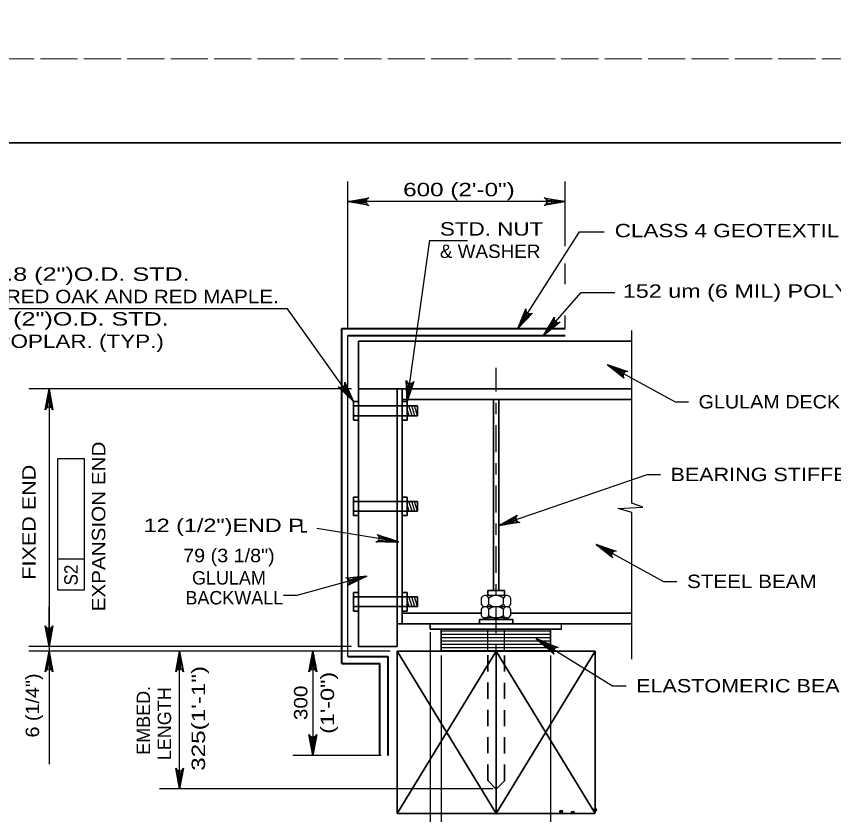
# Model space of a CAD drawing. Extents: x -11 to 79, y -154 to 0.
# Drawn here: x 38.78 to 46.09, y -50.76 to -43.62 of the extents above; entities that cross this region are included whole.
import ezdxf
from ezdxf.enums import TextEntityAlignment as Align

# ---------------------------------------------------------------- set-up
doc = ezdxf.new("R2010")
doc.units = 0
doc.header["$LTSCALE"] = 0.048
doc.header["$PDMODE"] = 32
doc.header["$PDSIZE"] = 0.024
for name, pattern in [('DOT_DASHED', [7.7, 5, -1.2, 0.3, -1.2]), ('LONG_DASHED', [7.5, 6, -1.5]), ('MEDIUM_DASHED', [4.5, 3, -1.5])]:
    doc.linetypes.add(name, pattern=pattern)
for name, color, linetype, lineweight in [('1', 7, 'Continuous', 25), ('3', 7, 'Continuous', 25), ('4', 7, 'Continuous', 25), ('5', 7, 'Continuous', 25), ('63', 7, 'LONG_DASHED', 13)]:
    doc.layers.add(name, color=color, linetype=linetype, lineweight=lineweight)

msp = doc.modelspace()

# ---------------------------------------------------------------- hatches: boundary and pattern name
at = {"layer": '3'}
for points in [[(41.869, -45.25542), (41.869, -45.29542), (41.749, -45.27542)], [(43.56983, -45.25542), (43.56983, -45.29542), (43.68983, -45.27542)], [(43.26717, -46.40917), (43.34025, -46.3135), (43.32342, -46.30267)], [(43.49792, -46.47108), (43.58458, -46.3875), (43.56958, -46.37433)], [(44.16533, -46.8095), (44.18458, -46.77442), (44.06967, -46.73433)], [(39.05675, -47.06917), (39.09675, -47.06917), (39.07675, -46.94917)], [(41.79925, -47.06283), (41.73783, -46.95933), (41.7215, -46.97092)], [(42.27842, -47.06283), (42.305, -46.94542), (42.28517, -46.94267)], [(43.22167, -48.14917), (43.20858, -48.11133), (43.10167, -48.16933)], [(42.08725, -48.27808), (42.08075, -48.3175), (42.20242, -48.31725)], [(44.0625, -48.41517), (44.08175, -48.38008), (43.96683, -48.34)], [(41.79675, -48.63675), (41.80725, -48.67542), (41.91775, -48.6245)], [(39.05675, -49.13367), (39.09675, -49.13367), (39.07675, -49.25367)], [(43.5235, -49.26208), (43.5445, -49.22808), (43.43183, -49.18208)], [(39.05675, -49.41325), (39.09675, -49.41325), (39.07675, -49.29325)], [(40.22383, -49.41325), (40.26383, -49.41325), (40.24383, -49.29325)], [(41.41475, -49.41325), (41.45475, -49.41325), (41.43475, -49.29325)], [(41.41475, -50.10592), (41.45475, -50.10592), (41.43475, -50.22592)], [(40.22383, -50.40583), (40.26383, -50.40583), (40.24383, -50.52583)]]:
    msp.add_hatch(color=256, dxfattribs=at).paths.add_polyline_path(points)

# ---------------------------------------------------------------- linework, layer by layer
at = {"layer": '1', "lineweight": 35}
msp.add_lwpolyline([(35.75, -65.25), (67.25, -65.25), (67.25, -44.75), (35.75, -44.75)], close=True, dxfattribs=at)
at = {"layer": '3'}
for p, q in [((41.749, -46.40858), (41.749, -45.09542)), ((43.68983, -45.67417), (43.68983, -45.09542)), ((43.68983, -45.27542), (41.749, -45.27542)), ((43.26717, -46.40917), (43.81983, -45.54508)), ((43.81983, -45.54508), (44.0405, -45.54508)), ((42.27842, -47.06283), (42.48058, -45.61917)), ((42.47983, -45.62433), (42.81625, -45.62433)), ((43.68983, -46.01342), (43.68983, -45.82725)), ((43.49792, -46.47108), (43.83483, -46.08733)), ((43.83475, -46.08733), (44.13433, -46.08733)), ((41.209, -46.234), (36.35392, -46.234)), ((41.79925, -47.06283), (41.209, -46.234)), ((43.68983, -46.40858), (43.68983, -46.292)), ((44.28567, -47.97217), (44.28733, -46.42692)), ((41.7805, -46.94917), (38.89675, -46.94917)), ((39.96892, -46.94917), (38.89675, -46.94917)), ((39.07675, -46.94917), (39.07675, -49.11325)), ((39.07675, -47.06917), (39.07675, -49.13367)), ((39.15392, -48.7475), (39.15392, -47.57167)), ((39.15392, -47.57167), (39.39017, -47.57167)), ((43.097, -48.171), (44.42217, -47.71417)), ((44.42217, -47.71417), (44.54217, -47.71417)), ((44.38617, -48.00642), (44.28567, -47.97217)), ((44.16533, -48.01883), (44.38617, -48.00642)), ((44.28575, -48.05392), (44.16533, -48.01883)), ((44.28742, -49.36583), (44.28575, -48.05392)), ((42.1875, -48.31483), (41.47008, -48.19683)), ((43.96667, -48.33992), (44.57017, -48.67)), ((39.39017, -48.47192), (39.15392, -48.47192)), ((41.91892, -48.62417), (41.29167, -48.79525)), ((44.57017, -48.67), (44.69017, -48.67)), ((41.29167, -48.79525), (41.17167, -48.79525)), ((39.07675, -49.07367), (39.07675, -48.89367)), ((39.07675, -49.13367), (39.07675, -49.01367)), ((42.48258, -49.12425), (42.48258, -52.47233)), ((41.7805, -49.25367), (38.89675, -49.25367)), ((39.96892, -49.25367), (38.89675, -49.25367)), ((42.125, -49.29325), (38.89675, -49.29325)), ((39.01425, -49.29325), (38.89675, -49.29325)), ((39.07675, -49.25367), (39.07675, -49.29325)), ((41.7805, -49.29325), (40.06383, -49.29325)), ((40.18133, -49.29325), (40.06383, -49.29325)), ((40.24383, -50.52583), (40.24383, -49.29325)), ((41.56875, -49.29325), (41.25475, -49.29325)), ((41.45775, -49.29325), (41.25475, -49.29325)), ((41.43475, -49.29325), (41.43475, -50.22592)), ((42.581, -49.33283), (42.581, -52.47233)), ((43.55958, -49.33283), (43.55958, -51.50558)), ((39.07675, -49.41325), (39.07675, -49.53325)), ((40.24383, -50.40583), (40.24383, -49.41325)), ((41.43475, -49.41325), (41.43475, -50.10592)), ((39.07675, -49.47325), (39.07675, -50.3055)), ((42.04475, -50.22592), (41.25475, -50.22592)), ((41.45775, -50.22592), (41.25475, -50.22592)), ((43.04808, -50.52583), (40.06383, -50.52583)), ((40.18133, -50.52583), (40.06383, -50.52583))]:
    msp.add_line(p, q, dxfattribs=at)
for points in [[(41.749, -45.27542), (41.93542, -45.2405), (41.92108, -45.25042), (41.91367, -45.26292), (41.9115, -45.27542), (41.91367, -45.28792), (41.92108, -45.30042), (41.93542, -45.31033), (41.749, -45.27542), (41.92108, -45.30042), (41.91367, -45.28792), (41.749, -45.27542), (41.9115, -45.27542), (41.91367, -45.26292), (41.749, -45.27542), (41.92108, -45.25042)], [(43.68983, -45.27542), (43.50342, -45.31033), (43.51775, -45.30042), (43.52517, -45.28792), (43.52733, -45.27542), (43.52517, -45.26292), (43.51775, -45.25042), (43.50342, -45.2405), (43.68983, -45.27542), (43.51775, -45.25042), (43.52517, -45.26292), (43.68983, -45.27542), (43.52733, -45.27542), (43.52517, -45.28792), (43.68983, -45.27542), (43.51775, -45.30042)], [(43.26717, -46.40917), (43.33817, -46.23333), (43.33883, -46.25075), (43.34533, -46.26375), (43.35475, -46.27225), (43.36642, -46.27717), (43.38092, -46.27767), (43.39708, -46.271), (43.26717, -46.40917), (43.38092, -46.27767), (43.36642, -46.27717), (43.26717, -46.40917), (43.35475, -46.27225), (43.34533, -46.26375), (43.26717, -46.40917), (43.33883, -46.25075)], [(43.49792, -46.47108), (43.59467, -46.30792), (43.59267, -46.32533), (43.59717, -46.33908), (43.60517, -46.349), (43.61592, -46.35558), (43.63025, -46.35825), (43.64717, -46.35408), (43.49792, -46.47108), (43.63025, -46.35825), (43.61592, -46.35558), (43.49792, -46.47108), (43.60517, -46.349), (43.59717, -46.33908), (43.49792, -46.47108), (43.59267, -46.32533)], [(44.06958, -46.73433), (44.673, -47.06433), (44.793, -47.06433)], [(44.06958, -46.73433), (44.24992, -46.79308), (44.2325, -46.79492), (44.22, -46.80233), (44.21217, -46.81233), (44.208, -46.82433), (44.2085, -46.83883), (44.21633, -46.85442), (44.06958, -46.73433), (44.2085, -46.83883), (44.208, -46.82433), (44.06958, -46.73433), (44.21217, -46.81233), (44.22, -46.80233), (44.06958, -46.73433), (44.2325, -46.79492)], [(41.79925, -47.06283), (41.66267, -46.93125), (41.67908, -46.93717), (41.69358, -46.936), (41.705, -46.9305), (41.71392, -46.9215), (41.71983, -46.90817), (41.71958, -46.89075), (41.79925, -47.06283), (41.71983, -46.90817), (41.71392, -46.9215), (41.79925, -47.06283), (41.705, -46.9305), (41.69358, -46.936), (41.79925, -47.06283), (41.67908, -46.93717)], [(42.27842, -47.06283), (42.26967, -46.87333), (42.2775, -46.889), (42.28883, -46.89808), (42.30092, -46.90192), (42.31367, -46.9015), (42.327, -46.89592), (42.33892, -46.88308), (42.27842, -47.06283), (42.327, -46.89592), (42.31367, -46.9015), (42.27842, -47.06283), (42.30092, -46.90192), (42.28883, -46.89808), (42.27842, -47.06283), (42.2775, -46.889)], [(39.07675, -46.94917), (39.11167, -47.13558), (39.10175, -47.12125), (39.08925, -47.11383), (39.07675, -47.11167), (39.06425, -47.11383), (39.05175, -47.12125), (39.04183, -47.13558), (39.07675, -46.94917), (39.05175, -47.12125), (39.06425, -47.11383), (39.07675, -46.94917), (39.07675, -47.11167), (39.08925, -47.11383), (39.07675, -46.94917), (39.10175, -47.12125)], [(39.39017, -47.57167), (39.39017, -48.7475), (39.15392, -48.7475)], [(43.097, -48.171), (43.26183, -48.07717), (43.2515, -48.09125), (43.24858, -48.1055), (43.25067, -48.118), (43.25675, -48.12917), (43.26783, -48.13858), (43.28467, -48.14325), (43.097, -48.171), (43.26783, -48.13858), (43.25675, -48.12917), (43.097, -48.171), (43.25067, -48.118), (43.24858, -48.1055), (43.097, -48.171), (43.2515, -48.09125)], [(42.1875, -48.31483), (41.99792, -48.31908), (42.01367, -48.31158), (42.023, -48.30042), (42.02717, -48.28842), (42.02708, -48.27575), (42.02175, -48.26225), (42.00925, -48.25008), (42.1875, -48.31483), (42.02175, -48.26225), (42.02708, -48.27575), (42.1875, -48.31483), (42.02717, -48.28842), (42.023, -48.30042), (42.1875, -48.31483), (42.01367, -48.31158)], [(43.96667, -48.33992), (44.147, -48.39867), (44.12958, -48.40058), (44.11708, -48.40792), (44.10925, -48.41792), (44.10508, -48.42992), (44.10558, -48.44442), (44.11342, -48.46), (43.96667, -48.33992), (44.10558, -48.44442), (44.10508, -48.42992), (43.96667, -48.33992), (44.10925, -48.41792), (44.11708, -48.40792), (43.96667, -48.33992), (44.12958, -48.40058)], [(41.91892, -48.62417), (41.74825, -48.70692), (41.7595, -48.69358), (41.76333, -48.67958), (41.76217, -48.66692), (41.75675, -48.65542), (41.74633, -48.64533), (41.72983, -48.6395), (41.91892, -48.62417), (41.74633, -48.64533), (41.75675, -48.65542), (41.91892, -48.62417), (41.76217, -48.66692), (41.76333, -48.67958), (41.91892, -48.62417), (41.7595, -48.69358)], [(39.07675, -49.25367), (39.04183, -49.06725), (39.05175, -49.08158), (39.06425, -49.089), (39.07675, -49.09117), (39.08925, -49.089), (39.10175, -49.08158), (39.11167, -49.06725), (39.07675, -49.25367), (39.10175, -49.08158), (39.08925, -49.089), (39.07675, -49.25367), (39.07675, -49.09117), (39.06425, -49.089), (39.07675, -49.25367), (39.05175, -49.08158)], [(43.4495, -49.193), (44.11483, -49.60317), (44.23483, -49.60317)], [(43.4495, -49.193), (43.6265, -49.26108), (43.60908, -49.262), (43.59625, -49.26875), (43.58783, -49.27825), (43.58308, -49.29), (43.58283, -49.30458), (43.58983, -49.32058), (43.4495, -49.193), (43.58283, -49.30458), (43.58308, -49.29), (43.4495, -49.193), (43.58783, -49.27825), (43.59625, -49.26875), (43.4495, -49.193), (43.60908, -49.262)], [(39.07675, -49.29325), (39.11167, -49.47967), (39.10175, -49.46533), (39.08925, -49.45792), (39.07675, -49.45575), (39.06425, -49.45792), (39.05175, -49.46533), (39.04183, -49.47967), (39.07675, -49.29325), (39.05175, -49.46533), (39.06425, -49.45792), (39.07675, -49.29325), (39.07675, -49.45575), (39.08925, -49.45792), (39.07675, -49.29325), (39.10175, -49.46533)], [(40.24383, -49.29325), (40.27875, -49.47967), (40.26883, -49.46533), (40.25633, -49.45792), (40.24383, -49.45575), (40.23133, -49.45792), (40.21883, -49.46533), (40.20892, -49.47967), (40.24383, -49.29325), (40.21883, -49.46533), (40.23133, -49.45792), (40.24383, -49.29325), (40.24383, -49.45575), (40.25633, -49.45792), (40.24383, -49.29325), (40.26883, -49.46533)], [(41.43475, -49.29325), (41.46967, -49.47967), (41.45975, -49.46533), (41.44725, -49.45792), (41.43475, -49.45575), (41.42225, -49.45792), (41.40975, -49.46533), (41.39983, -49.47967), (41.43475, -49.29325), (41.40975, -49.46533), (41.42225, -49.45792), (41.43475, -49.29325), (41.43475, -49.45575), (41.44725, -49.45792), (41.43475, -49.29325), (41.45975, -49.46533)], [(41.43475, -50.22592), (41.39983, -50.0395), (41.40975, -50.05383), (41.42225, -50.06125), (41.43475, -50.06342), (41.44725, -50.06125), (41.45975, -50.05383), (41.46967, -50.0395), (41.43475, -50.22592), (41.45975, -50.05383), (41.44725, -50.06125), (41.43475, -50.22592), (41.43475, -50.06342), (41.42225, -50.06125), (41.43475, -50.22592), (41.40975, -50.05383)], [(40.24383, -50.52583), (40.20892, -50.33942), (40.21883, -50.35375), (40.23133, -50.36117), (40.24383, -50.36333), (40.25633, -50.36117), (40.26883, -50.35375), (40.27875, -50.33942), (40.24383, -50.52583), (40.26883, -50.35375), (40.25633, -50.36117), (40.24383, -50.52583), (40.24383, -50.36333), (40.23133, -50.36117), (40.24383, -50.52583), (40.21883, -50.35375)]]:
    msp.add_lwpolyline(points, dxfattribs=at)
for points in [[(41.869, -45.25542), (41.869, -45.29542), (41.749, -45.27542)], [(43.56983, -45.25542), (43.56983, -45.29542), (43.68983, -45.27542)], [(43.26717, -46.40917), (43.34025, -46.3135), (43.32342, -46.30267)], [(43.49792, -46.47108), (43.58458, -46.3875), (43.56958, -46.37433)], [(44.16533, -46.8095), (44.18458, -46.77442), (44.06967, -46.73433)], [(39.05675, -47.06917), (39.09675, -47.06917), (39.07675, -46.94917)], [(41.79925, -47.06283), (41.73783, -46.95933), (41.7215, -46.97092)], [(42.27842, -47.06283), (42.305, -46.94542), (42.28517, -46.94267)], [(43.22167, -48.14917), (43.20858, -48.11133), (43.10167, -48.16933)], [(42.08725, -48.27808), (42.08075, -48.3175), (42.20242, -48.31725)], [(44.0625, -48.41517), (44.08175, -48.38008), (43.96683, -48.34)], [(41.79675, -48.63675), (41.80725, -48.67542), (41.91775, -48.6245)], [(39.05675, -49.13367), (39.09675, -49.13367), (39.07675, -49.25367)], [(43.5235, -49.26208), (43.5445, -49.22808), (43.43183, -49.18208)], [(39.05675, -49.41325), (39.09675, -49.41325), (39.07675, -49.29325)], [(40.22383, -49.41325), (40.26383, -49.41325), (40.24383, -49.29325)], [(41.41475, -49.41325), (41.45475, -49.41325), (41.43475, -49.29325)], [(41.41475, -50.10592), (41.45475, -50.10592), (41.43475, -50.22592)], [(40.22383, -50.40583), (40.26383, -50.40583), (40.24383, -50.52583)]]:
    msp.add_lwpolyline(points, close=True, dxfattribs=at)
at = {"layer": '4', "lineweight": 35}
for p, q in [((43.097, -47.04292), (43.097, -48.75092)), ((41.79925, -47.06283), (41.843, -47.06283)), ((41.79925, -47.06283), (41.79925, -47.22925)), ((41.79925, -47.10233), (42.23475, -47.10233)), ((42.23475, -47.06283), (42.27842, -47.06283)), ((42.23475, -47.10233), (42.37117, -47.10233)), ((42.27842, -47.06283), (42.27842, -47.22925)), ((42.37117, -47.10233), (42.37117, -47.18975)), ((41.79925, -47.18975), (42.23475, -47.18975)), ((42.23475, -47.18975), (42.37117, -47.18975)), ((41.79925, -47.22925), (41.843, -47.22925)), ((42.23475, -47.22925), (42.27842, -47.22925)), ((41.79925, -47.916), (41.843, -47.916)), ((42.23475, -47.916), (42.27842, -47.916)), ((42.27842, -47.916), (42.27842, -48.08242)), ((41.79925, -47.9555), (42.23475, -47.9555)), ((42.23475, -47.9555), (42.37117, -47.9555)), ((42.37117, -47.9555), (42.37117, -48.04292)), ((41.79925, -48.04292), (42.23475, -48.04292)), ((42.23475, -48.04292), (42.37117, -48.04292)), ((42.23475, -48.08242), (42.27842, -48.08242)), ((41.79925, -48.76917), (41.843, -48.76917)), ((41.79925, -48.76917), (41.79925, -48.9355)), ((42.23475, -48.76917), (42.27842, -48.76917)), ((42.27842, -48.76917), (42.27842, -48.9355)), ((41.79925, -48.80867), (42.23475, -48.80867)), ((42.23475, -48.80867), (42.37117, -48.80867)), ((42.37117, -48.80867), (42.37117, -48.89608)), ((41.79925, -48.89608), (42.23475, -48.89608)), ((41.79925, -48.9355), (41.843, -48.9355)), ((42.23475, -48.89608), (42.37117, -48.89608)), ((42.23475, -48.9355), (42.27842, -48.9355))]:
    msp.add_line(p, q, dxfattribs=at)
at = {"layer": '4'}
for p, q in [((42.32158, -47.18975), (42.29375, -47.10233)), ((42.34642, -47.18975), (42.3185, -47.10233)), ((42.37117, -47.18975), (42.34325, -47.10233)), ((42.29683, -47.18975), (42.27842, -47.13217)), ((42.29683, -48.04292), (42.27842, -47.98533)), ((42.32158, -48.04292), (42.29375, -47.9555)), ((42.34642, -48.04292), (42.3185, -47.9555)), ((42.37117, -48.04292), (42.34325, -47.9555)), ((42.29683, -48.89608), (42.27842, -48.83842)), ((42.32158, -48.89608), (42.29375, -48.80867)), ((42.34642, -48.89608), (42.3185, -48.80867)), ((42.37117, -48.89608), (42.34325, -48.80867))]:
    msp.add_line(p, q, dxfattribs=at)
at = {"layer": '4', "lineweight": 35}
msp.add_lwpolyline([(41.79925, -47.916), (41.79925, -48.08242), (41.843, -48.08242)], dxfattribs=at)
at = {"layer": '4'}
for p in [(43.95758, -50.712), (43.65383, -50.72825), (43.75875, -50.73725)]:
    msp.add_point(p, dxfattribs=at)
at = {"layer": '5', "lineweight": 40}
for p, q in [((41.69325, -46.40917), (43.68983, -46.40917)), ((41.69325, -49.40325), (41.69325, -46.40917)), ((41.749, -46.47108), (43.68983, -46.47108)), ((41.749, -49.34125), (42.10725, -49.34125)), ((42.10725, -50.22592), (42.10725, -49.34125)), ((41.69325, -49.40325), (42.03292, -49.40325)), ((42.03292, -50.22592), (42.03292, -49.40325))]:
    msp.add_line(p, q, dxfattribs=at)
at = {"layer": '5'}
for p, q in [((41.749, -49.34125), (41.749, -46.47108)), ((43.172, -48.79733), (42.97283, -48.79692)), ((42.93992, -48.82008), (42.93983, -48.87367)), ((43.00775, -48.87383), (43.00792, -48.82017)), ((43.139, -48.87408), (43.13917, -48.8205)), ((43.20242, -48.82058), (43.20233, -48.87425)), ((42.93975, -48.92008), (42.93967, -48.97367)), ((43.17183, -48.89733), (42.97258, -48.89692)), ((43.00758, -48.97383), (43.00767, -48.92025)), ((43.13883, -48.97408), (43.13892, -48.9205)), ((43.20225, -48.92058), (43.20217, -48.97417)), ((43.17158, -48.99733), (42.97242, -48.99692)), ((42.99833, -49.00983), (42.99833, -48.997)), ((43.14833, -49.00983), (43.14833, -48.99733)), ((42.99833, -49.29325), (42.99833, -49.09642)), ((43.14833, -49.29325), (43.14833, -49.09642)), ((43.658, -49.09642), (43.658, -49.04917)), ((42.581, -49.11225), (42.99833, -49.11225)), ((42.581, -49.14183), (42.99833, -49.14183)), ((43.14833, -49.11225), (43.55958, -49.11225)), ((43.14833, -49.14183), (43.55958, -49.14183)), ((42.581, -49.17133), (42.99833, -49.17133)), ((42.581, -49.20083), (42.99833, -49.20083)), ((42.581, -49.23042), (42.99833, -49.23042)), ((43.14833, -49.17133), (43.55958, -49.17133)), ((43.14833, -49.20083), (43.55958, -49.20083)), ((43.14833, -49.23042), (43.55958, -49.23042)), ((42.581, -49.25992), (42.99833, -49.25992)), ((42.581, -49.28942), (42.99833, -49.28942)), ((43.14833, -49.25992), (43.55958, -49.25992)), ((43.14833, -49.28942), (43.55958, -49.28942))]:
    msp.add_line(p, q, dxfattribs=at)
at = {"layer": '5', "lineweight": 35}
for p, q in [((41.843, -49.25367), (41.843, -46.52233)), ((41.843, -46.52233), (44.287, -46.52233)), ((41.843, -46.94917), (44.287, -46.94917)), ((42.1875, -49.25367), (42.1875, -46.94917)), ((42.23475, -49.04917), (42.23475, -46.94917)), ((42.23475, -47.04292), (44.287, -47.04292)), ((43.04975, -48.75083), (43.04975, -47.04292)), ((42.99833, -48.797), (42.99833, -48.75067)), ((43.14833, -48.751), (42.99833, -48.75067)), ((43.14833, -48.79725), (43.14833, -48.751)), ((42.23475, -48.95542), (42.93967, -48.95542)), ((42.92375, -49.00983), (43.223, -49.00983)), ((42.92375, -49.04917), (42.92375, -49.00983)), ((43.20217, -48.95542), (44.28683, -48.95542)), ((43.223, -49.04917), (43.223, -49.00983)), ((42.1875, -49.04917), (44.287, -49.04917)), ((42.48258, -49.09642), (42.48258, -49.04917)), ((42.48258, -49.09642), (43.658, -49.09642)), ((42.581, -49.29325), (42.581, -49.09642)), ((43.55958, -49.29325), (43.55958, -49.09642)), ((41.843, -49.25367), (42.1875, -49.25367)), ((42.1875, -50.74492), (42.1875, -49.29325)), ((42.1875, -49.29325), (43.95917, -49.29325)), ((43.07333, -49.29325), (42.1875, -50.74492)), ((43.07333, -49.29325), (43.95917, -50.74492)), ((43.07333, -49.29325), (43.07333, -50.74492)), ((43.95917, -50.7345), (43.95917, -49.29325)), ((42.1875, -50.74492), (43.95917, -50.74492))]:
    msp.add_line(p, q, dxfattribs=at)
at = {"layer": '5', "linetype": 'DOT_DASHED'}
msp.add_line((43.07333, -51.83392), (43.07333, -46.7625), dxfattribs=at)
at = {"layer": '5', "linetype": 'MEDIUM_DASHED', "lineweight": 35}
for p, q in [((42.99833, -50.45125), (42.99833, -49.29325)), ((43.14833, -50.45233), (43.14833, -49.29325)), ((43.07383, -50.52675), (42.99833, -50.45125)), ((43.07383, -50.52675), (43.14833, -50.45233))]:
    msp.add_line(p, q, dxfattribs=at)
at = {"layer": '5'}
for points in [[(42.99833, -49.11225), (43.07333, -49.11225), (43.14833, -49.11225)], [(42.99833, -49.14183), (43.07333, -49.14183), (43.14833, -49.14183)], [(42.99833, -49.17133), (43.07333, -49.17133), (43.14833, -49.17133)], [(42.99833, -49.20083), (43.07333, -49.20083), (43.14833, -49.20083)], [(42.99833, -49.23042), (43.07333, -49.23042), (43.14833, -49.23042)], [(42.99833, -49.25992), (43.07333, -49.25992), (43.14833, -49.25992)], [(42.99833, -49.28942), (43.07333, -49.28942), (43.14833, -49.28942)]]:
    msp.add_lwpolyline(points, dxfattribs=at)
at = {"layer": '5', "lineweight": 35}
msp.add_lwpolyline([(42.1875, -49.29325), (43.07333, -50.74492), (43.95917, -49.29325)], dxfattribs=at)
at = {"layer": '5'}
for centre, radius, start, end in [((42.97387, -48.83337), 0.03646, 88.05447, 158.59459), ((42.97387, -48.83337), 0.03646, 21.16848, 88.05447), ((43.07332, -48.90152), 0.10439, 50.93154, 128.83154), ((43.17074, -48.83049), 0.03318, 17.33335, 162.42973), ((42.97381, -48.8605), 0.03646, 201.16848, 271.7086), ((42.97381, -48.8605), 0.03646, 271.7086, 338.59459), ((43.07355, -48.79276), 0.10439, 230.93154, 308.83154), ((43.17068, -48.86419), 0.03318, 197.33335, 342.42973), ((42.97366, -48.93338), 0.03646, 88.05447, 158.59459), ((42.97366, -48.93338), 0.03646, 21.16848, 88.05447), ((43.07312, -49.00154), 0.10439, 50.93154, 128.83154), ((43.17054, -48.9305), 0.03318, 17.33335, 162.42973), ((42.9736, -48.9605), 0.03646, 201.16848, 271.7086), ((42.9736, -48.9605), 0.03646, 271.7086, 338.59459), ((43.07334, -48.89276), 0.10439, 230.93154, 308.83154), ((43.17047, -48.96419), 0.03318, 197.33335, 342.42973)]:
    msp.add_arc(centre, radius, start, end, dxfattribs=at)
at = {"layer": '63'}
for points in [[(34, -44), (68, -44), (68, -22), (34, -22)], [(34, -66), (68, -66), (68, -44), (34, -44)]]:
    msp.add_lwpolyline(points, close=True, dxfattribs=at)

# ---------------------------------------------------------------- texts
at = {"layer": '3'}
for s, width, p in [('600 (2\'-0")', 1.35, (42.74087, -45.2275)), ('79 (3 1/8")', 1.1, (40.68479, -48.49875))]:
    msp.add_text(s, height=0.12, dxfattribs=dict(at, width=width)).set_placement(p, align=Align.CENTER)
for s, width, p in [('STD. NUT', 1.25, (42.57058, -45.57917)), ('CLASS 4 GEOTEXTILE', 1.25, (44.13383, -45.59408)), ('& WASHER', 1.05, (42.57058, -45.77917)), ('19.1(3/4")0 BOLT W/ 50.8 (2")O.D. STD. ', 1.4, (36.29167, -45.98342)), ('WASHER FOR NORTHERN RED OAK AND RED MAPLE.', 1.15, (36.29167, -46.18342)), ('25.4(1")0 BOLT W/ 50.8 (2")O.D. STD.', 1.4, (36.29167, -46.38342)), ('WASHER FOR YELLOW POPLAR. (TYP.) ', 1.25, (36.29167, -46.58342)), ('GLULAM DECK', 1.1, (44.883, -47.12442)), ('BEARING STIFFENER', 1.2, (44.63217, -47.77425)), ('STEEL BEAM', 1.15, (44.78017, -48.73008)), ('ELASTOMERIC BEARING PAD', 1.2, (44.32483, -49.66317))]:
    msp.add_text(s, height=0.12, dxfattribs=dict(at, width=width)).set_placement(p)
for s, width, p in [('152 um (6 MIL) POLYURETHANE', 1.3, (47.3825, -46.135)), ('12 (1/2")END P', 1.3, (41.35358, -48.22942)), ('L', 0.75, (41.38642, -48.2345))]:
    msp.add_text(s, height=0.12, dxfattribs=dict(at, width=width)).set_placement(p, align=Align.RIGHT)
for s, width, p in [('EXPANSION END', 1.15, (39.57958, -48.17933)), ('FIXED END', 1.2, (38.95675, -48.14121)), ('S2', 0.95, (39.33292, -48.61337)), ('325(1\'-1")', 1.35, (40.47142, -49.89504)), ('6 (1/4")', 1.1, (38.98767, -49.77979)), ('(1\'-0")', 1.3, (41.62458, -49.75604)), ('300', 1.15, (41.38625, -49.75604))]:
    msp.add_text(s, height=0.12, rotation=90, dxfattribs=dict(at, width=width)).set_placement(p, align=Align.CENTER)
for s, p in [('GLULAM', (40.68479, -48.69875)), ('BACKWALL', (40.73304, -48.87633))]:
    msp.add_text(s, height=0.12, dxfattribs=at).set_placement(p, align=Align.CENTER)
for s, p in [('EMBED.', (39.97933, -49.91242)), ('LENGTH', (40.16783, -49.94275))]:
    msp.add_text(s, height=0.12, rotation=90, dxfattribs=at).set_placement(p, align=Align.CENTER)

doc.saveas('drawing.dxf')
